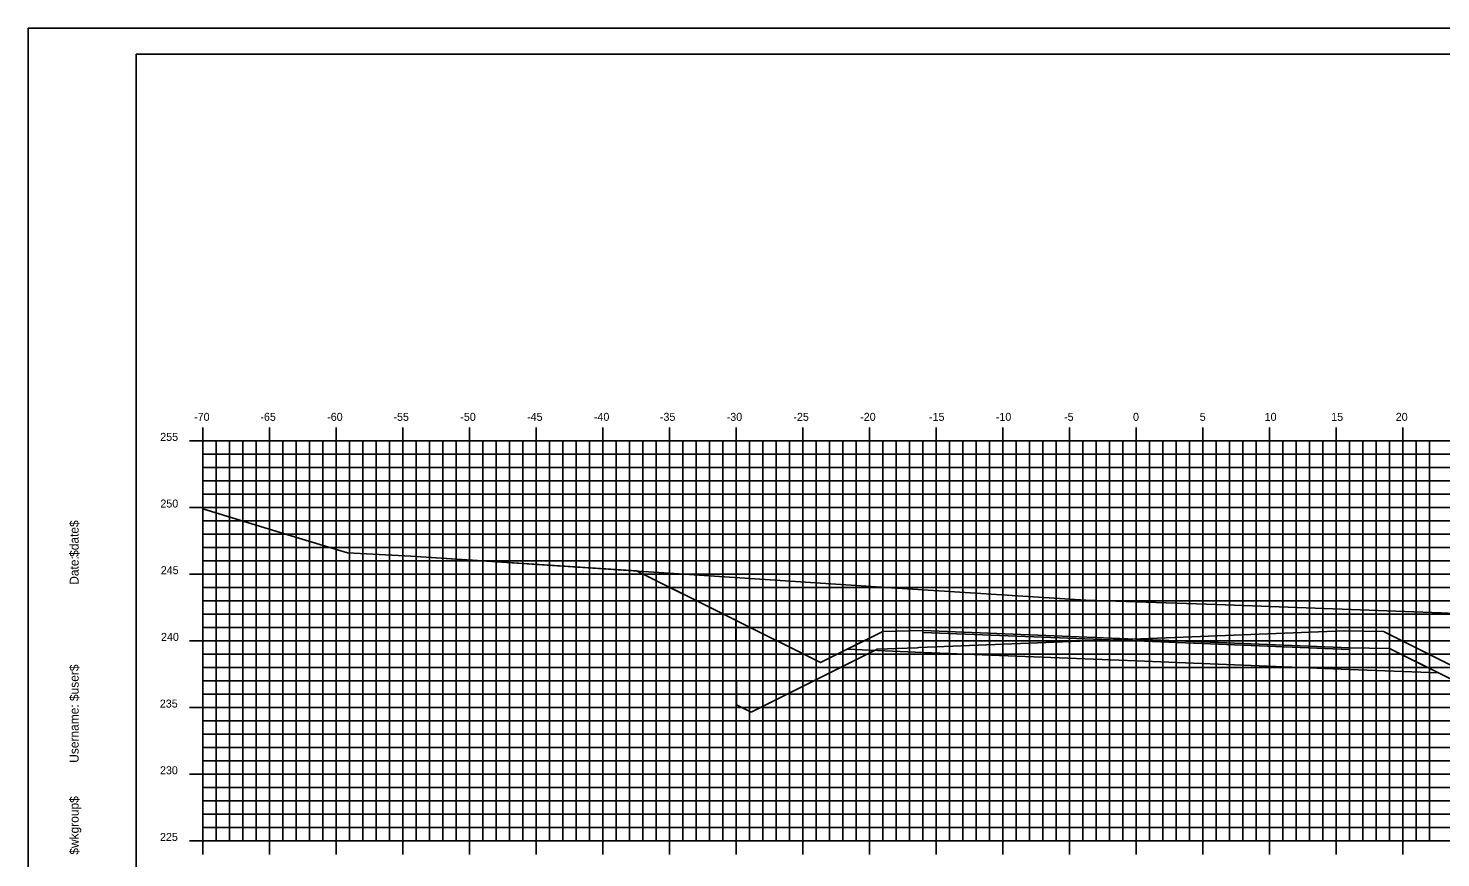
# Model space of a CAD drawing. Extents: x 1168600 to 1177589, y 610178 to 611246.
# Drawn here: x 1173106.5 to 1173212.4, y 610948.3 to 611010.5 of the extents above; entities that cross this region are included whole.
import ezdxf

# ---------------------------------------------------------------- set-up
doc = ezdxf.new("R2010")
doc.units = 0
for name, color, linetype in [('_Construction', 7, 'Continuous'), ('_Station Equation', 7, 'Continuous'), ('D_Roadway_Edge_TW', 7, 'Continuous'), ('D_Roadway_SubGrade', 7, 'Continuous'), ('D_Text_Standard', 7, 'Continuous'), ('DIMENSIONS', 7, 'Continuous'), ('H_V ANNOTATION', 7, 'Continuous'), ('MAJOR', 7, 'Continuous'), ('MATCH LINES', 7, 'Continuous'), ('MINOR', 7, 'Continuous')]:
    doc.layers.add(name, color=color, linetype=linetype)

msp = doc.modelspace()

# ---------------------------------------------------------------- linework, layer by layer
at = {"layer": '_Construction'}
for p, q in [((1173274.59, 611008.6), (1173114.59, 611008.6)), ((1173114.59, 611008.6), (1173114.59, 610903.6))]:
    msp.add_line(p, q, dxfattribs=at)
msp.add_lwpolyline([(1173106.49, 610900.54), (1173276.49, 610900.54), (1173276.49, 611010.54), (1173106.49, 611010.54)], close=True, dxfattribs=at)
at = {"layer": '_Station Equation'}
for points in [[(1173119.58, 610974.51), (1173125.72, 610972.62), (1173130.42, 610971.21), (1173135.17, 610970.96), (1173171.23, 610968.59), (1173185.81, 610967.65), (1173195.61, 610967.33), (1173212.42, 610966.7), (1173223.82, 610966.17), (1173235.82, 610965.74), (1173242, 610965.65), (1173251.26, 610964.69), (1173253.48, 610964.21), (1173259.58, 610966.31)], [(1173119.58, 610974.51), (1173125.72, 610972.62), (1173130.42, 610971.21), (1173135.17, 610970.96), (1173152.11, 610969.85), (1173152.16, 610969.84), (1173157.82, 610967.01), (1173159.23, 610966.31), (1173159.23, 610966.31), (1173159.45, 610966.2), (1173159.56, 610966.15), (1173159.61, 610959.97), (1173159.61, 610959.81), (1173160.7, 610959.26), (1173160.71, 610959.26), (1173170.06, 610963.94), (1173170.14, 610963.98), (1173170.17, 610963.98), (1173173.15, 610964.09), (1173173.27, 610964.1), (1173189.15, 610964.73), (1173189.16, 610964.73), (1173189.31, 610964.74), (1173205.16, 610965.36), (1173205.18, 610965.36), (1173208.16, 610965.3), (1173208.18, 610965.29), (1173210.83, 610963.96), (1173210.87, 610963.94), (1173215.37, 610961.69)]]:
    msp.add_lwpolyline(points, dxfattribs=at)
at = {"layer": 'D_Roadway_Edge_TW'}
msp.add_lwpolyline([(1173173.58, 610965.24), (1173173.58, 610965.37), (1173189.58, 610964.73), (1173205.58, 610964.09), (1173205.58, 610963.96), (1173189.58, 610964.6)], close=True, dxfattribs=at)
at = {"layer": 'D_Roadway_SubGrade'}
for points in [[(1173173.58, 610965.37), (1173170.58, 610965.31), (1173167.91, 610963.97), (1173173.58, 610963.74)], [(1173173.58, 610963.74), (1173173.58, 610965.24), (1173189.58, 610964.6), (1173205.58, 610963.96), (1173205.58, 610962.46), (1173189.58, 610963.1)], [(1173205.58, 610964.09), (1173208.58, 610964.03), (1173212.25, 610962.2), (1173205.58, 610962.46)]]:
    msp.add_lwpolyline(points, close=True, dxfattribs=at)
at = {"layer": 'D_Text_Standard'}
msp.add_lwpolyline([(1173152.16, 610969.84), (1173165.91, 610962.97), (1173170.58, 610965.31), (1173173.58, 610965.37), (1173189.58, 610964.73), (1173205.58, 610964.09), (1173208.58, 610964.03), (1173214.25, 610961.2), (1173224.17, 610966.16)], dxfattribs=at)
at = {"layer": 'DIMENSIONS'}
msp.add_lwpolyline([(1173173.58, 610965.24), (1173173.58, 610965.24), (1173189.58, 610964.6), (1173205.58, 610963.96), (1173205.58, 610963.96), (1173189.58, 610964.6)], close=True, dxfattribs=at)
for points in [[(1173173.58, 610965.24), (1173173.58, 610965.24)], [(1173173.58, 610965.24), (1173173.58, 610965.24)], [(1173205.58, 610963.96), (1173205.58, 610963.96)], [(1173205.58, 610963.96), (1173205.58, 610963.96)]]:
    msp.add_lwpolyline(points, dxfattribs=at)
at = {"layer": 'MAJOR'}
for p, q in [((1173119.58, 610980.6), (1173119.58, 610979.6)), ((1173124.58, 610980.6), (1173124.58, 610979.6)), ((1173129.58, 610980.6), (1173129.58, 610979.6)), ((1173134.58, 610980.6), (1173134.58, 610979.6)), ((1173139.58, 610980.6), (1173139.58, 610979.6)), ((1173144.58, 610980.6), (1173144.58, 610979.6)), ((1173149.58, 610980.6), (1173149.58, 610979.6)), ((1173154.58, 610980.6), (1173154.58, 610979.6)), ((1173159.58, 610980.6), (1173159.58, 610979.6)), ((1173164.58, 610980.6), (1173164.58, 610979.6)), ((1173169.58, 610980.6), (1173169.58, 610979.6)), ((1173174.58, 610980.6), (1173174.58, 610979.6)), ((1173179.58, 610980.6), (1173179.58, 610979.6)), ((1173184.58, 610980.6), (1173184.58, 610979.6)), ((1173189.58, 610980.6), (1173189.58, 610979.6)), ((1173194.58, 610980.6), (1173194.58, 610979.6)), ((1173199.58, 610980.6), (1173199.58, 610979.6)), ((1173204.58, 610980.6), (1173204.58, 610979.6)), ((1173209.58, 610980.6), (1173209.58, 610979.6)), ((1173118.58, 610979.6), (1173119.58, 610979.6)), ((1173119.58, 610979.6), (1173259.58, 610979.6)), ((1173119.58, 610949.6), (1173119.58, 610979.6)), ((1173119.58, 610949.6), (1173119.58, 610979.6)), ((1173119.58, 610979.6), (1173259.58, 610979.6)), ((1173124.58, 610949.6), (1173124.58, 610979.6)), ((1173129.58, 610949.6), (1173129.58, 610979.6)), ((1173134.58, 610949.6), (1173134.58, 610979.6)), ((1173139.58, 610949.6), (1173139.58, 610979.6)), ((1173144.58, 610949.6), (1173144.58, 610979.6)), ((1173149.58, 610949.6), (1173149.58, 610979.6)), ((1173154.58, 610949.6), (1173154.58, 610979.6)), ((1173159.58, 610949.6), (1173159.58, 610979.6)), ((1173164.58, 610949.6), (1173164.58, 610979.6)), ((1173169.58, 610949.6), (1173169.58, 610979.6)), ((1173174.58, 610949.6), (1173174.58, 610979.6)), ((1173179.58, 610949.6), (1173179.58, 610979.6)), ((1173184.58, 610949.6), (1173184.58, 610979.6)), ((1173189.58, 610949.6), (1173189.58, 610979.6)), ((1173194.58, 610949.6), (1173194.58, 610979.6)), ((1173199.58, 610949.6), (1173199.58, 610979.6)), ((1173204.58, 610949.6), (1173204.58, 610979.6)), ((1173209.58, 610949.6), (1173209.58, 610979.6)), ((1173118.58, 610974.6), (1173119.58, 610974.6)), ((1173119.58, 610974.6), (1173259.58, 610974.6)), ((1173118.58, 610969.6), (1173119.58, 610969.6)), ((1173119.58, 610969.6), (1173259.58, 610969.6)), ((1173118.58, 610964.6), (1173119.58, 610964.6)), ((1173119.58, 610964.6), (1173259.58, 610964.6)), ((1173118.58, 610959.6), (1173119.58, 610959.6)), ((1173119.58, 610959.6), (1173259.58, 610959.6)), ((1173118.58, 610954.6), (1173119.58, 610954.6)), ((1173119.58, 610954.6), (1173259.58, 610954.6)), ((1173118.58, 610949.6), (1173119.58, 610949.6)), ((1173119.58, 610949.6), (1173259.58, 610949.6)), ((1173119.58, 610949.6), (1173259.58, 610949.6)), ((1173119.58, 610948.59), (1173119.58, 610949.6)), ((1173124.58, 610948.59), (1173124.58, 610949.6)), ((1173129.58, 610948.59), (1173129.58, 610949.6)), ((1173134.58, 610948.59), (1173134.58, 610949.6)), ((1173139.58, 610948.59), (1173139.58, 610949.6)), ((1173144.58, 610948.59), (1173144.58, 610949.6)), ((1173149.58, 610948.59), (1173149.58, 610949.6)), ((1173154.58, 610948.59), (1173154.58, 610949.6)), ((1173159.58, 610948.59), (1173159.58, 610949.6)), ((1173164.58, 610948.59), (1173164.58, 610949.6)), ((1173169.58, 610948.59), (1173169.58, 610949.6)), ((1173174.58, 610948.59), (1173174.58, 610949.6)), ((1173179.58, 610948.59), (1173179.58, 610949.6)), ((1173184.58, 610948.59), (1173184.58, 610949.6)), ((1173189.58, 610948.59), (1173189.58, 610949.6)), ((1173194.58, 610948.59), (1173194.58, 610949.6)), ((1173199.58, 610948.59), (1173199.58, 610949.6)), ((1173204.58, 610948.59), (1173204.58, 610949.6)), ((1173209.58, 610948.59), (1173209.58, 610949.6))]:
    msp.add_line(p, q, dxfattribs=at)
at = {"layer": 'MATCH LINES'}
for points in [[(1173173.58, 610965.37), (1173173.58, 610965.24)], [(1173205.58, 610964.09), (1173205.58, 610963.96)]]:
    msp.add_lwpolyline(points, dxfattribs=at)
at = {"layer": 'MINOR'}
for p, q in [((1173120.58, 610949.6), (1173120.58, 610979.6)), ((1173121.58, 610949.6), (1173121.58, 610979.6)), ((1173122.58, 610949.6), (1173122.58, 610979.6)), ((1173123.58, 610949.6), (1173123.58, 610979.6)), ((1173125.58, 610949.6), (1173125.58, 610979.6)), ((1173126.58, 610949.6), (1173126.58, 610979.6)), ((1173127.58, 610949.6), (1173127.58, 610979.6)), ((1173128.58, 610949.6), (1173128.58, 610979.6)), ((1173130.58, 610949.6), (1173130.58, 610979.6)), ((1173131.58, 610949.6), (1173131.58, 610979.6)), ((1173132.58, 610949.6), (1173132.58, 610979.6)), ((1173133.58, 610949.6), (1173133.58, 610979.6)), ((1173135.58, 610949.6), (1173135.58, 610979.6)), ((1173136.58, 610949.6), (1173136.58, 610979.6)), ((1173137.58, 610949.6), (1173137.58, 610979.6)), ((1173138.58, 610949.6), (1173138.58, 610979.6)), ((1173140.58, 610949.6), (1173140.58, 610979.6)), ((1173141.58, 610949.6), (1173141.58, 610979.6)), ((1173142.58, 610949.6), (1173142.58, 610979.6)), ((1173143.58, 610949.6), (1173143.58, 610979.6)), ((1173145.58, 610949.6), (1173145.58, 610979.6)), ((1173146.58, 610949.6), (1173146.58, 610979.6)), ((1173147.58, 610949.6), (1173147.58, 610979.6)), ((1173148.58, 610949.6), (1173148.58, 610979.6)), ((1173150.58, 610949.6), (1173150.58, 610979.6)), ((1173151.58, 610949.6), (1173151.58, 610979.6)), ((1173152.58, 610949.6), (1173152.58, 610979.6)), ((1173153.58, 610949.6), (1173153.58, 610979.6)), ((1173155.58, 610949.6), (1173155.58, 610979.6)), ((1173156.58, 610949.6), (1173156.58, 610979.6)), ((1173157.58, 610949.6), (1173157.58, 610979.6)), ((1173158.58, 610949.6), (1173158.58, 610979.6)), ((1173160.58, 610949.6), (1173160.58, 610979.6)), ((1173161.58, 610949.6), (1173161.58, 610979.6)), ((1173162.58, 610949.6), (1173162.58, 610979.6)), ((1173163.58, 610949.6), (1173163.58, 610979.6)), ((1173165.58, 610949.6), (1173165.58, 610979.6)), ((1173166.58, 610949.6), (1173166.58, 610979.6)), ((1173167.58, 610949.6), (1173167.58, 610979.6)), ((1173168.58, 610949.6), (1173168.58, 610979.6)), ((1173170.58, 610949.6), (1173170.58, 610979.6)), ((1173171.58, 610949.6), (1173171.58, 610979.6)), ((1173172.58, 610949.6), (1173172.58, 610979.6)), ((1173173.58, 610949.6), (1173173.58, 610979.6)), ((1173175.58, 610949.6), (1173175.58, 610979.6)), ((1173176.58, 610949.6), (1173176.58, 610979.6)), ((1173177.58, 610949.6), (1173177.58, 610979.6)), ((1173178.58, 610949.6), (1173178.58, 610979.6)), ((1173180.58, 610949.6), (1173180.58, 610979.6)), ((1173181.58, 610949.6), (1173181.58, 610979.6)), ((1173182.58, 610949.6), (1173182.58, 610979.6)), ((1173183.58, 610949.6), (1173183.58, 610979.6)), ((1173185.58, 610949.6), (1173185.58, 610979.6)), ((1173186.58, 610949.6), (1173186.58, 610979.6)), ((1173187.58, 610949.6), (1173187.58, 610979.6)), ((1173188.58, 610949.6), (1173188.58, 610979.6)), ((1173190.58, 610949.6), (1173190.58, 610979.6)), ((1173191.58, 610949.6), (1173191.58, 610979.6)), ((1173192.58, 610949.6), (1173192.58, 610979.6)), ((1173193.58, 610949.6), (1173193.58, 610979.6)), ((1173195.58, 610949.6), (1173195.58, 610979.6)), ((1173196.58, 610949.6), (1173196.58, 610979.6)), ((1173197.58, 610949.6), (1173197.58, 610979.6)), ((1173198.58, 610949.6), (1173198.58, 610979.6)), ((1173200.58, 610949.6), (1173200.58, 610979.6)), ((1173201.58, 610949.6), (1173201.58, 610979.6)), ((1173202.58, 610949.6), (1173202.58, 610979.6)), ((1173203.58, 610949.6), (1173203.58, 610979.6)), ((1173205.58, 610949.6), (1173205.58, 610979.6)), ((1173206.58, 610949.6), (1173206.58, 610979.6)), ((1173207.58, 610949.6), (1173207.58, 610979.6)), ((1173208.58, 610949.6), (1173208.58, 610979.6)), ((1173210.58, 610949.6), (1173210.58, 610979.6)), ((1173211.58, 610949.6), (1173211.58, 610979.6)), ((1173119.58, 610978.6), (1173259.58, 610978.6)), ((1173119.58, 610978.6), (1173120.59, 610978.6)), ((1173119.58, 610977.6), (1173259.58, 610977.6)), ((1173119.58, 610977.6), (1173120.59, 610977.6)), ((1173119.58, 610976.6), (1173259.58, 610976.6)), ((1173119.58, 610976.6), (1173120.59, 610976.6)), ((1173119.58, 610975.6), (1173259.58, 610975.6)), ((1173119.58, 610975.6), (1173120.59, 610975.6)), ((1173119.58, 610973.6), (1173259.58, 610973.6)), ((1173119.58, 610973.6), (1173120.59, 610973.6)), ((1173119.58, 610972.6), (1173259.58, 610972.6)), ((1173119.58, 610972.6), (1173120.59, 610972.6)), ((1173119.58, 610971.6), (1173259.58, 610971.6)), ((1173119.58, 610971.6), (1173120.59, 610971.6)), ((1173119.58, 610970.6), (1173259.58, 610970.6)), ((1173119.58, 610970.6), (1173120.59, 610970.6)), ((1173119.58, 610968.6), (1173259.58, 610968.6)), ((1173119.58, 610968.6), (1173120.59, 610968.6)), ((1173119.58, 610967.6), (1173259.58, 610967.6)), ((1173119.58, 610967.6), (1173120.59, 610967.6)), ((1173119.58, 610966.6), (1173259.58, 610966.6)), ((1173119.58, 610966.6), (1173120.59, 610966.6)), ((1173119.58, 610965.6), (1173259.58, 610965.6)), ((1173119.58, 610965.6), (1173120.59, 610965.6)), ((1173119.58, 610963.6), (1173259.58, 610963.6)), ((1173119.58, 610963.6), (1173120.59, 610963.6)), ((1173119.58, 610962.6), (1173259.58, 610962.6)), ((1173119.58, 610962.6), (1173120.59, 610962.6)), ((1173119.58, 610961.6), (1173259.58, 610961.6)), ((1173119.58, 610961.6), (1173120.59, 610961.6)), ((1173119.58, 610960.6), (1173259.58, 610960.6)), ((1173119.58, 610960.6), (1173120.59, 610960.6)), ((1173119.58, 610958.6), (1173259.58, 610958.6)), ((1173119.58, 610958.6), (1173120.59, 610958.6)), ((1173119.58, 610957.6), (1173259.58, 610957.6)), ((1173119.58, 610957.6), (1173120.59, 610957.6)), ((1173119.58, 610956.6), (1173259.58, 610956.6)), ((1173119.58, 610956.6), (1173120.59, 610956.6)), ((1173119.58, 610955.6), (1173259.58, 610955.6)), ((1173119.58, 610955.6), (1173120.59, 610955.6)), ((1173119.58, 610953.6), (1173259.58, 610953.6)), ((1173119.58, 610953.6), (1173120.59, 610953.6)), ((1173119.58, 610952.6), (1173259.58, 610952.6)), ((1173119.58, 610952.6), (1173120.59, 610952.6)), ((1173119.58, 610951.6), (1173259.58, 610951.6)), ((1173119.58, 610951.6), (1173120.59, 610951.6)), ((1173119.58, 610950.6), (1173259.58, 610950.6)), ((1173119.58, 610950.6), (1173120.59, 610950.6))]:
    msp.add_line(p, q, dxfattribs=at)

# ---------------------------------------------------------------- texts
at = {"layer": '_Construction'}
for s, p in [('$date$', (1173110.27, 610970.9)), ('Date:', (1173110.27, 610968.81)), ('$user$', (1173110.27, 610960.09)), ('Username:', (1173110.27, 610955.46)), ('$wkgroup$', (1173110.27, 610948.57))]:
    msp.add_text(s, height=0.67, rotation=90, dxfattribs=at).set_placement(p)
at = {"layer": 'H_V ANNOTATION'}
for s, p in [('-70', (1173118.93, 610981.1)), ('-65', (1173123.9, 610981.1)), ('-60', (1173128.91, 610981.1)), ('-55', (1173133.88, 610981.1)), ('-50', (1173138.89, 610981.1)), ('-45', (1173143.9, 610981.1)), ('-40', (1173148.91, 610981.1)), ('-35', (1173153.86, 610981.1)), ('-30', (1173158.87, 610981.1)), ('-25', (1173163.87, 610981.1)), ('-20', (1173168.88, 610981.1)), ('-15', (1173174.04, 610981.1)), ('-10', (1173179.05, 610981.1)), ('-5', (1173184.17, 610981.1)), ('0', (1173189.34, 610981.1)), ('5', (1173194.34, 610981.1)), ('10', (1173199.21, 610981.1)), ('15', (1173204.2, 610981.1)), ('20', (1173209.04, 610981.1)), ('255', (1173116.39, 610979.6)), ('250', (1173116.4, 610974.6)), ('245', (1173116.43, 610969.6)), ('240', (1173116.45, 610964.6)), ('235', (1173116.36, 610959.6)), ('230', (1173116.37, 610954.6)), ('225', (1173116.37, 610949.6))]:
    msp.add_text(s, height=0.6, dxfattribs=at).set_placement(p)

doc.saveas('drawing.dxf')
